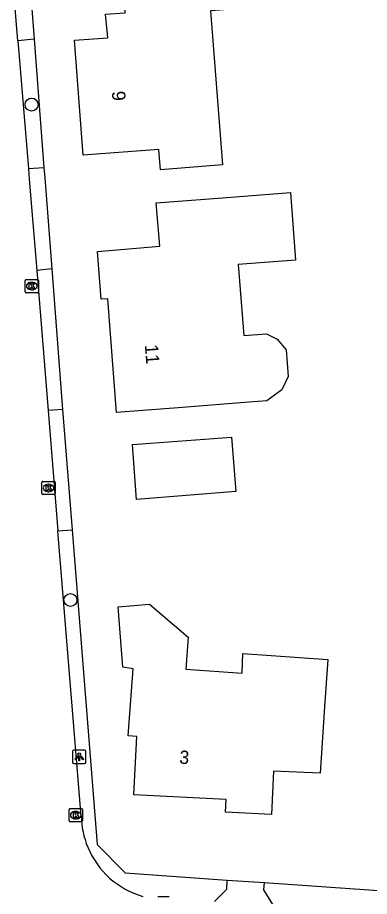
# Model space of a CAD drawing. Extents: x 157321 to 158827, y 386650 to 388532.
# Drawn here: x 158284.7 to 158311.2, y 387532.9 to 387599.1 of the extents above; entities that cross this region are included whole.
import ezdxf

# ---------------------------------------------------------------- set-up
doc = ezdxf.new("R2010")
doc.units = 0
for name, color, linetype in [('IMGEO_Boom', 7, 'Continuous'), ('IMGEO_Groenvoorziening', 7, 'Continuous'), ('IMGEO_Kolk', 7, 'Continuous'), ('IMGEO_Lichtpunt', 7, 'Continuous'), ('IMGEO_Pand', 7, 'Continuous'), ('IMGEO_Pand_nummerreeks', 7, 'Continuous'), ('IMGEO_Rijbaan_lokaal_gesloten', 7, 'Continuous'), ('IMGEO_Voetpad_open', 7, 'Continuous')]:
    doc.layers.add(name, color=color, linetype=linetype)

msp = doc.modelspace()

# ---------------------------------------------------------------- linework, layer by layer
at = {"layer": 'IMGEO_Boom'}
for centre in [(158285.766, 387592.545), (158288.698, 387555.209)]:
    msp.add_circle(centre, 0.489, dxfattribs=at)
at = {"layer": 'IMGEO_Groenvoorziening'}
for points in [[(158285.955, 387597.47), (158286.7, 387587.799)], [(158287.289, 387580.163), (158288.104, 387569.58)], [(158288.819, 387560.498), (158290.707, 387536.775), (158292.806, 387534.648), (158300.504, 387534.106)], [(158303.305, 387533.909), (158323.325, 387532.499)]]:
    msp.add_lwpolyline(points, dxfattribs=at)
at = {"layer": 'IMGEO_Kolk'}
for p, q in [((158285.276, 387578.443), (158285.276, 387579.295)), ((158285.351, 387579.369), (158286.203, 387579.369)), ((158285.764, 387579.149), (158285.789, 387579.149)), ((158286.277, 387579.295), (158286.277, 387578.443)), ((158285.787, 387578.589), (158285.762, 387578.589)), ((158286.203, 387578.369), (158285.351, 387578.369)), ((158286.543, 387563.226), (158286.543, 387564.078)), ((158286.618, 387564.152), (158287.47, 387564.152)), ((158287.031, 387563.932), (158287.056, 387563.932)), ((158287.544, 387564.078), (158287.544, 387563.226)), ((158287.054, 387563.372), (158287.029, 387563.372)), ((158287.47, 387563.152), (158286.618, 387563.152)), ((158288.597, 387538.564), (158288.597, 387539.416)), ((158288.672, 387539.49), (158289.524, 387539.49)), ((158289.598, 387539.416), (158289.598, 387538.564)), ((158289.108, 387538.71), (158289.083, 387538.71)), ((158289.085, 387539.27), (158289.11, 387539.27)), ((158289.524, 387538.49), (158288.672, 387538.49)), ((158295.282, 387532.868), (158296.134, 387532.868))]:
    msp.add_line(p, q, dxfattribs=at)
for points in [[(158285.276, 387578.443), (158285.276, 387579.295)], [(158285.351, 387579.369), (158286.203, 387579.369)], [(158286.277, 387579.295), (158286.277, 387578.443)], [(158285.597, 387579.069), (158285.72, 387579.069), (158285.72, 387578.918), (158285.85, 387579.069), (158286.014, 387579.069), (158285.868, 387578.918), (158286.021, 387578.669), (158285.869, 387578.669), (158285.784, 387578.833), (158285.72, 387578.766), (158285.72, 387578.669), (158285.597, 387578.669), (158285.597, 387579.069)], [(158286.203, 387578.369), (158285.351, 387578.369)], [(158286.543, 387563.226), (158286.543, 387564.078)], [(158286.618, 387564.152), (158287.47, 387564.152)], [(158286.864, 387563.852), (158286.987, 387563.852), (158286.987, 387563.701), (158287.117, 387563.852), (158287.281, 387563.852), (158287.135, 387563.701), (158287.288, 387563.452), (158287.136, 387563.452), (158287.051, 387563.616), (158286.987, 387563.549), (158286.987, 387563.452), (158286.864, 387563.452), (158286.864, 387563.852)], [(158287.544, 387564.078), (158287.544, 387563.226)], [(158287.47, 387563.152), (158286.618, 387563.152)], [(158288.597, 387538.564), (158288.597, 387539.416)], [(158288.672, 387539.49), (158289.524, 387539.49)], [(158289.598, 387539.416), (158289.598, 387538.564)], [(158288.918, 387539.19), (158289.041, 387539.19), (158289.041, 387539.039), (158289.171, 387539.19), (158289.335, 387539.19), (158289.189, 387539.039), (158289.342, 387538.79), (158289.19, 387538.79), (158289.105, 387538.954), (158289.041, 387538.887), (158289.041, 387538.79), (158288.918, 387538.79), (158288.918, 387539.19)], [(158289.524, 387538.49), (158288.672, 387538.49)], [(158295.282, 387532.868), (158296.134, 387532.868)]]:
    msp.add_lwpolyline(points, dxfattribs=at)
for centre, start, end in [((158285.353, 387579.293), 91.55205, 178.44795), ((158285.353, 387579.293), 91.55205, 178.44795), ((158286.201, 387579.293), 1.55205, 88.44795), ((158286.201, 387579.293), 1.55205, 88.44795), ((158285.353, 387578.445), 181.55205, 268.44795), ((158285.353, 387578.445), 181.55205, 268.44795), ((158286.201, 387578.445), 271.55205, 358.44795), ((158286.201, 387578.445), 271.55205, 358.44795), ((158286.62, 387564.076), 91.55205, 178.44795), ((158286.62, 387564.076), 91.55205, 178.44795), ((158287.468, 387564.076), 1.55205, 88.44795), ((158287.468, 387564.076), 1.55205, 88.44795), ((158286.62, 387563.228), 181.55205, 268.44795), ((158286.62, 387563.228), 181.55205, 268.44795), ((158287.468, 387563.228), 271.55205, 358.44795), ((158287.468, 387563.228), 271.55205, 358.44795), ((158288.674, 387539.414), 91.55205, 178.44795), ((158288.674, 387539.414), 91.55205, 178.44795), ((158289.522, 387539.414), 1.55205, 88.44795), ((158289.522, 387539.414), 1.55205, 88.44795), ((158288.674, 387538.566), 181.55205, 268.44795), ((158288.674, 387538.566), 181.55205, 268.44795), ((158289.522, 387538.566), 271.55205, 358.44795), ((158289.522, 387538.566), 271.55205, 358.44795)]:
    msp.add_arc(centre, 0.0765, start, end, dxfattribs=at)
for centre, major_axis, ratio, start_param, end_param in [((158285.763, 387578.869), (-0.387, 0.002), 0.722429, 4.712389, 7.853982), ((158285.788, 387578.869), (-0.39, 0.002), 0.717154, 1.570796, 4.712389), ((158287.03, 387563.652), (-0.387, 0.002), 0.722429, 4.712389, 7.853982), ((158287.055, 387563.652), (-0.39, 0.002), 0.717154, 1.570796, 4.712389), ((158289.084, 387538.99), (-0.387, 0.002), 0.722429, 4.712389, 7.853982), ((158289.109, 387538.99), (-0.39, 0.002), 0.717154, 1.570796, 4.712389)]:
    msp.add_ellipse(centre, major_axis=major_axis, ratio=ratio, start_param=start_param, end_param=end_param, dxfattribs=at)
at = {"layer": 'IMGEO_Lichtpunt'}
for p, q in [((158288.855, 387543.797), (158288.855, 387542.99)), ((158288.855, 387543.797), (158288.855, 387542.99)), ((158289.757, 387543.892), (158288.949, 387543.892)), ((158289.757, 387543.892), (158288.949, 387543.892)), ((158289.851, 387542.99), (158289.851, 387543.797)), ((158289.851, 387542.99), (158289.851, 387543.797)), ((158288.949, 387542.896), (158289.757, 387542.896)), ((158288.949, 387542.896), (158289.757, 387542.896))]:
    msp.add_line(p, q, dxfattribs=at)
for points in [[(158289.229, 387543.461), (158289.268, 387543.433), (158289.08, 387543.171), (158289.042, 387543.198), (158289.229, 387543.461)], [(158289.331, 387543.413), (158289.378, 387543.413), (158289.378, 387543.091), (158289.331, 387543.091), (158289.331, 387543.413)], [(158289.441, 387543.433), (158289.479, 387543.46), (158289.666, 387543.198), (158289.627, 387543.17), (158289.441, 387543.433)]]:
    msp.add_lwpolyline(points, dxfattribs=at)
msp.add_circle((158289.354, 387543.595), 0.0994, dxfattribs=at)
for centre, start, end in [((158288.949, 387543.797), 90, 180), ((158288.949, 387543.797), 90, 180), ((158289.757, 387543.797), 0, 90), ((158289.757, 387543.797), 0, 90), ((158288.949, 387542.99), 180, 270), ((158288.949, 387542.99), 180, 270), ((158289.757, 387542.99), 270, 0), ((158289.757, 387542.99), 270, 360)]:
    msp.add_arc(centre, 0.0946, start, end, dxfattribs=at)
at = {"layer": 'IMGEO_Pand'}
for points in [[(158295.469, 387587.637), (158295.352, 387589.167), (158289.65, 387588.73), (158288.99, 387597.41), (158291.51, 387597.58), (158291.34, 387599.37), (158292.828, 387599.473), (158292.586, 387602.966), (158297.572, 387603.347), (158301, 387603.609), (158301.294, 387599.775), (158299.257, 387599.618), (158300.148, 387587.996), (158295.469, 387587.637)], [(158304.626, 387571.05), (158303.494, 387570.219), (158302.147, 387570.114), (158297.146, 387569.726), (158292.16, 387569.34), (158291.504, 387577.911), (158291.006, 387577.872), (158290.73, 387581.48), (158295.436, 387581.89), (158295.153, 387585.134), (158300.139, 387585.518), (158305.268, 387585.913), (158305.662, 387580.825), (158301.342, 387580.49), (158301.756, 387575.151), (158303.462, 387575.283), (158304.267, 387574.868), (158304.952, 387574.052), (158305.106, 387572.063), (158304.626, 387571.05)], [(158301.154, 387563.389), (158293.68, 387562.79), (158293.36, 387566.93), (158300.84, 387567.48), (158301.154, 387563.389)], [(158308.089, 387550.733), (158307.844, 387547.159), (158307.5, 387542.17), (158303.995, 387542.317), (158303.834, 387539.044), (158300.374, 387539.214), (158300.422, 387540.186), (158293.478, 387540.527), (158293.694, 387544.914), (158293.05, 387544.96), (158293.424, 387550.027), (158292.651, 387550.147), (158292.296, 387554.698), (158294.651, 387554.895), (158297.563, 387552.415), (158297.391, 387549.985), (158301.645, 387549.688), (158301.671, 387551.188), (158308.089, 387550.733)]]:
    msp.add_lwpolyline(points, dxfattribs=at)
at = {"layer": 'IMGEO_Rijbaan_lokaal_gesloten'}
for points in [[(158284.74, 387597.355), (158284.363, 387601.974)], [(158284.74, 387597.355), (158285.524, 387587.731)], [(158285.524, 387587.731), (158285.589, 387586.934), (158286.15, 387580.05)], [(158286.15, 387580.05), (158287.011, 387569.49)], [(158287.011, 387569.49), (158287.75, 387560.418)], [(158289.503, 387538.916), (158287.75, 387560.418)]]:
    msp.add_lwpolyline(points, dxfattribs=at)
for centre, radius, start, end in [((158295.96, 387539.063), 6.458, 181.30322, 202.57066), ((158295.952, 387539.06), 6.45, 202.57385, 253.74224)]:
    msp.add_arc(centre, radius, start, end, dxfattribs=at)
at = {"layer": 'IMGEO_Voetpad_open'}
for points in [[(158285.6, 387602.082), (158285.955, 387597.47)], [(158285.955, 387597.47), (158284.74, 387597.355)], [(158285.524, 387587.731), (158286.7, 387587.799)], [(158286.7, 387587.799), (158286.76, 387587.024), (158287.289, 387580.163)], [(158287.289, 387580.163), (158286.15, 387580.05)], [(158288.104, 387569.58), (158287.011, 387569.49)], [(158288.104, 387569.58), (158288.819, 387560.498)], [(158287.75, 387560.418), (158288.819, 387560.498)], [(158299.536, 387532.49), (158300.474, 387533.403), (158300.504, 387534.106)], [(158300.504, 387534.106), (158303.305, 387533.909)], [(158303.987, 387532.177), (158303.273, 387533.353), (158303.305, 387533.909)]]:
    msp.add_lwpolyline(points, dxfattribs=at)

# ---------------------------------------------------------------- texts
at = {"layer": 'IMGEO_Pand_nummerreeks'}
for s, rotation, p in [('9', 274.34822, (158291.812, 387593.536)), ('11', 274.37672, (158294.298, 387574.438)), ('3', 355.87918, (158296.866, 387542.884))]:
    msp.add_text(s, height=1, rotation=rotation, dxfattribs=at).set_placement(p)

doc.saveas('drawing.dxf')
